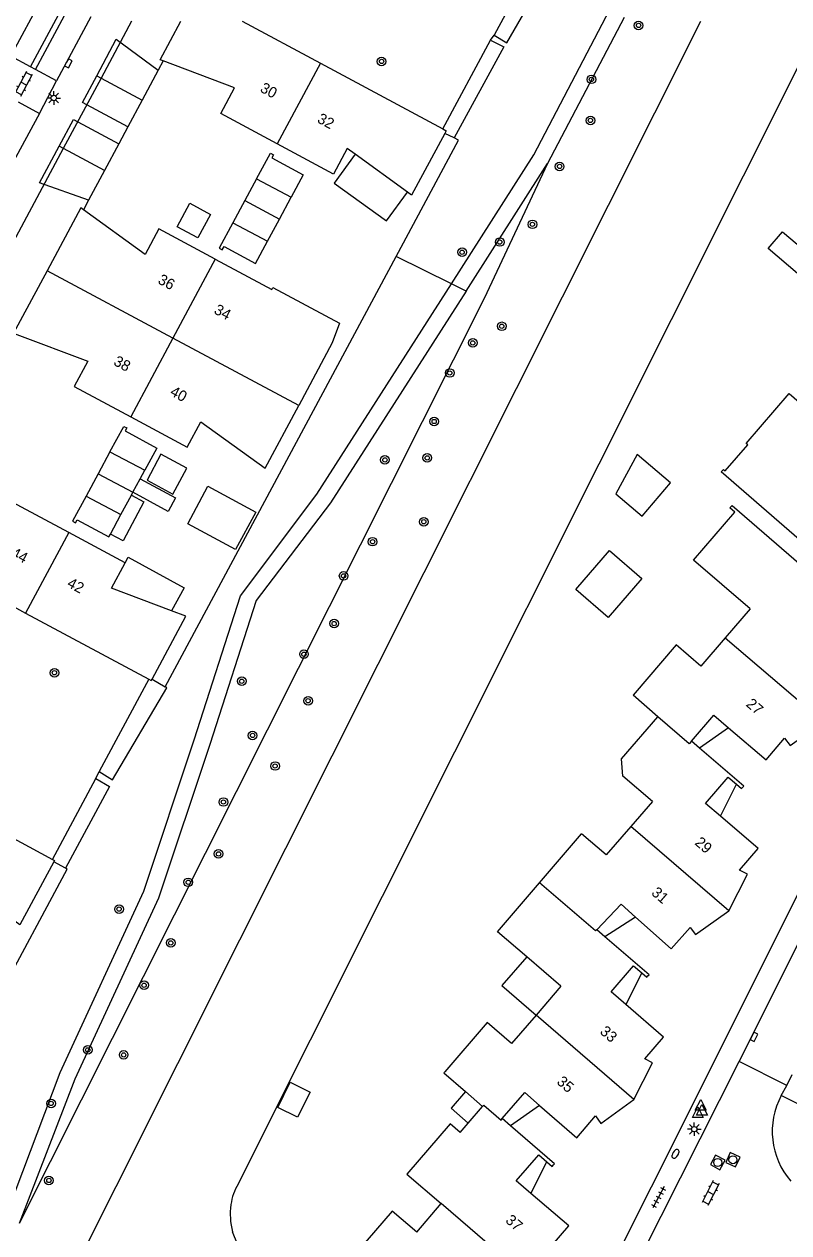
# Model space of a CAD drawing. Extents: x 124000 to 128010, y 398999 to 403000.
# Drawn here: x 127211.9 to 127282.9, y 400387.6 to 400499.7 of the extents above; entities that cross this region are included whole.
import ezdxf

# ---------------------------------------------------------------- set-up
doc = ezdxf.new("R2010")
doc.units = 0
for name, color, linetype in [('gg-afsc-hekwerk', 7, 'Continuous'), ('gg-afsc-muur', 7, 'Continuous'), ('gg-anno-huisnummerreeks BGT', 7, 'Continuous'), ('gg-bbg-bijgebouw', 7, 'Continuous'), ('gg-bbg-gedigitaliseerde bebouwing', 7, 'Continuous'), ('gg-bbg-gedigitaliseerde bijgebouw', 7, 'Continuous'), ('gg-bbg-hoofdgebouw', 7, 'Continuous'), ('gg-bbg-luifel en loopbrug', 7, 'Continuous'), ('gg-bbg-tussenscheiding', 7, 'Continuous'), ('gg-knt-verharding', 7, 'Continuous'), ('gg-knt-verharding nz', 7, 'Continuous'), ('gg-kntw-beschoeiing', 7, 'Continuous'), ('gt-grn-groengrens', 7, 'Continuous'), ('gt-grn-vlakafsluiter', 7, 'Continuous'), ('gt-symb-boom', 7, 'Continuous'), ('gt-symb-brandkraan', 7, 'Continuous'), ('gt-symb-klinker verharding', 7, 'Continuous'), ('gt-symb-kolk', 7, 'Continuous'), ('gt-symb-lichtmast', 7, 'Continuous'), ('gt-symb-rioolschacht', 7, 'Continuous'), ('gt-symb-tegel verharding', 7, 'Continuous'), ('gt-symb-waterafsluiter', 7, 'Continuous')]:
    doc.layers.add(name, color=color, linetype=linetype)

# ---------------------------------------------------------------- blocks, each defined once
blk = doc.blocks.new('gt0-LMAST')
at = {"layer": 'gt-symb-lichtmast'}
for p, q in [((-0.18, 0.17), (-0.45, 0.44)), ((-0.01, 0.25), (-0.01, 0.62)), ((0.17, 0.17), (0.44, 0.44)), ((-0.26, 0), (-0.63, 0)), ((-0.18, -0.18), (-0.45, -0.45)), ((-0.01, -0.25), (-0.01, -0.63)), ((0.44, -0.45), (0.17, -0.18)), ((0.24, 0), (0.62, 0))]:
    blk.add_line(p, q, dxfattribs=at)
blk.add_circle((-0.01, 0), 0.25, dxfattribs=at)
blk = doc.blocks.new('gt0-KL1')
at = {"layer": 'gt-symb-klinker verharding'}
for p, q in [((-1.15, 0.3), (1.15, 0.3)), ((-1, -0.3), (-1, 0.3)), ((-0.5, 0.3), (-0.5, 0.45)), ((0, -0.3), (0, 0.3)), ((0.5, 0.3), (0.5, 0.45)), ((1, -0.3), (1, 0.3)), ((-1.15, -0.3), (1.15, -0.3)), ((-0.5, -0.45), (-0.5, -0.3)), ((0.5, -0.45), (0.5, -0.3))]:
    blk.add_line(p, q, dxfattribs=at)
blk = doc.blocks.new('gt0-KOLK')
at = {"layer": 'gt-symb-kolk'}
blk.add_lwpolyline([(0, 0), (0.38, 0), (0.38, 0.4), (-0.38, 0.4), (-0.38, 0), (0, 0)], dxfattribs=at)
blk = doc.blocks.new('gt0-BOOM')
at = {"layer": 'gt-symb-boom'}
for radius in [0.4, 0.2]:
    blk.add_circle((0, 0), radius, dxfattribs=at)
blk = doc.blocks.new('gt0-RS')
at = {"layer": 'gt-symb-rioolschacht'}
blk.add_lwpolyline([(-0.5, -0.5), (0.5, -0.5), (0.5, 0.5), (-0.5, 0.5)], close=True, dxfattribs=at)
blk.add_circle((0, 0), 0.375, dxfattribs=at)
blk = doc.blocks.new('gt0-BR')
at = {"layer": 'gt-symb-brandkraan'}
for centre, radius, start, end in [((-0.24, 0), 0.206, 107.5669, 252.4331), ((0.6, -2.66), 3, 106.892, 107.5669), ((0, -0.69), 0.938, 73.108, 106.892), ((-0.6, -2.66), 3, 72.4331, 73.108), ((0.24, 0), 0.206, 287.567, 72.4331), ((0.6, 2.66), 3, 252.4331, 253.108), ((0, 0.69), 0.938, 253.108, 286.8921), ((-0.6, 2.66), 3, 286.8921, 287.567)]:
    blk.add_arc(centre, radius, start, end, dxfattribs=at)
blk = doc.blocks.new('gt0-WAFSL')
at = {"layer": 'gt-symb-waterafsluiter'}
for p, q in [((-0.5, -0.33), (0, 0.67)), ((0, 0.67), (0.5, -0.33)), ((0.5, -0.33), (-0.5, -0.33))]:
    blk.add_line(p, q, dxfattribs=at)
blk = doc.blocks.new('gt0-TEG1')
at = {"layer": 'gt-symb-tegel verharding'}
for p, q in [((-1.12, 0), (1.12, 0)), ((-0.9, -0.25), (-0.9, 0.25)), ((-0.45, -0.25), (-0.45, 0.25)), ((0, -0.25), (0, 0.25)), ((0.45, -0.25), (0.45, 0.25)), ((0.9, -0.25), (0.9, 0.25))]:
    blk.add_line(p, q, dxfattribs=at)

msp = doc.modelspace()

# ---------------------------------------------------------------- linework, layer by layer
at = {"layer": 'gg-afsc-hekwerk'}
for p, q in [((127246.46, 400478.17), (127252.25, 400488.96)), ((127251.85, 400489.15), (127250.97, 400489.57)), ((127252.25, 400488.96), (127251.85, 400489.15)), ((127225.02, 400438.23), (127246.46, 400478.17)), ((127223.81, 400438.95), (127225.02, 400438.23)), ((127215.79, 400421.41), (127214.69, 400422)), ((127195.42, 400383.15), (127215.95, 400421.32)), ((127215.95, 400421.32), (127215.79, 400421.41))]:
    msp.add_line(p, q, dxfattribs=at)
at = {"layer": 'gg-afsc-muur'}
for p, q in [((127224.84, 400496.3), (127224.37, 400495.43)), ((127221.57, 400490.2), (127221.57, 400490.19)), ((127217.93, 400483.38), (127217.45, 400482.49))]:
    msp.add_line(p, q, dxfattribs=at)
at = {"layer": 'gg-bbg-bijgebouw'}
for p, q in [((127233.52, 400485.37), (127232.42, 400483.34)), ((127232.42, 400483.34), (127231.31, 400481.28)), ((127235.64, 400481.63), (127236.73, 400483.66)), ((127234.52, 400479.57), (127235.64, 400481.63)), ((127219.91, 400460.03), (127218.81, 400457.99)), ((127218.81, 400457.99), (127217.71, 400455.93)), ((127222.04, 400456.29), (127222.71, 400457.53)), ((127222.71, 400457.53), (127223.13, 400458.32)), ((127221.9, 400456.03), (127222.04, 400456.29))]:
    msp.add_line(p, q, dxfattribs=at)
for points in [[(127233.52, 400485.37), (127234.79, 400487.74), (127235.07, 400487.59), (127234.93, 400487.31), (127237.85, 400485.74), (127236.73, 400483.66)], [(127231.31, 400481.28), (127230.05, 400478.93), (127230.32, 400478.77), (127230.49, 400479.07), (127233.4, 400477.5), (127234.52, 400479.57)], [(127219.91, 400460.03), (127221.19, 400462.4), (127221.46, 400462.25), (127221.31, 400461.97), (127224.25, 400460.38), (127223.13, 400458.32)], [(127217.71, 400455.93), (127216.44, 400453.59), (127216.72, 400453.44), (127216.87, 400453.73), (127219.81, 400452.15), (127219.95, 400452.41)]]:
    msp.add_lwpolyline(points, dxfattribs=at)
at = {"layer": 'gg-bbg-gedigitaliseerde bebouwing'}
for p, q in [((127270.75, 400435.45), (127268.44, 400437.46)), ((127259.77, 400420.06), (127263.67, 400424.6)), ((127261.75, 400410.46), (127258.58, 400413.18)), ((127252.39, 400396.88), (127253.15, 400397.77)), ((127248.37, 400387.63), (127250.65, 400390.29))]:
    msp.add_line(p, q, dxfattribs=at)
for points in [[(127234.93, 400475.1), (127235.03, 400475.28), (127241.22, 400471.96), (127240.54, 400470.14)], [(127270.24, 400427.6), (127267.5, 400429.95), (127267.38, 400431.55), (127270.75, 400435.45)], [(127258.58, 400413.18), (127255.86, 400415.52), (127259.77, 400420.06)], [(127252.39, 400396.88), (127251.46, 400397.68), (127247.46, 400393.04), (127250.65, 400390.29)]]:
    msp.add_lwpolyline(points, dxfattribs=at)
at = {"layer": 'gg-bbg-gedigitaliseerde bijgebouw'}
for points in [[(127227.32, 400483.09), (127229.24, 400482.06), (127228.07, 400479.89), (127226.15, 400480.92), (127227.32, 400483.09)], [(127285.03, 400478.16), (127283.69, 400476.59), (127280.99, 400478.89), (127282.32, 400480.46), (127285.03, 400478.16)], [(127224.64, 400459.81), (127223.35, 400457.41), (127225.75, 400456.12), (127227.04, 400458.52), (127224.64, 400459.81)], [(127221.9, 400456.03), (127223.06, 400455.4), (127221.12, 400451.79), (127219.95, 400452.41)], [(127235.47, 400399.22), (127236.63, 400401.55), (127238.49, 400400.62), (127237.32, 400398.3), (127235.47, 400399.22)], [(127252.9, 400400.68), (127251.57, 400399.14), (127253.15, 400397.77)]]:
    msp.add_lwpolyline(points, dxfattribs=at)
at = {"layer": 'gg-bbg-hoofdgebouw'}
for p, q in [((127232.17, 400500), (127239.44, 400496.09)), ((127239.44, 400496.09), (127250.8, 400489.99)), ((127247.51, 400484.13), (127242.65, 400487.65)), ((127229.68, 400477.91), (127234.93, 400475.1)), ((127240.54, 400470.14), (127237.42, 400464.34)), ((127216.08, 400452.54), (127210.84, 400455.36)), ((127221.33, 400449.73), (127216.08, 400452.54)), ((127202.07, 400450.44), (127212.07, 400445.08)), ((127212.07, 400445.08), (127223.5, 400438.95)), ((127279.3, 400445.46), (127277, 400442.79)), ((127274.62, 400432.54), (127273.87, 400433.19)), ((127277.26, 400429.85), (127278.03, 400429.2)), ((127203.09, 400428.39), (127214.58, 400422.23)), ((127270.24, 400427.6), (127268.23, 400425.28)), ((127265.84, 400415.04), (127265.08, 400415.7)), ((127261.75, 400410.46), (127259.45, 400407.78)), ((127257.06, 400397.52), (127256.3, 400398.18))]:
    msp.add_line(p, q, dxfattribs=at)
for points in [[(127224.84, 400496.3), (127224.56, 400496.41), (127226.49, 400500)], [(127235.42, 400488.62), (127230.19, 400491.43), (127231.46, 400493.79), (127224.84, 400496.3)], [(127250.8, 400489.99), (127251.11, 400489.82), (127250.97, 400489.57)], [(127250.97, 400489.57), (127247.89, 400483.86), (127247.51, 400484.13)], [(127242.65, 400487.65), (127241.92, 400488.18), (127240.66, 400485.8), (127235.42, 400488.62)], [(127217.45, 400482.49), (127217.21, 400482.67), (127214.09, 400476.84)], [(127229.68, 400477.91), (127224.44, 400480.72), (127223.16, 400478.35), (127217.45, 400482.49)], [(127214.09, 400476.84), (127210.97, 400471.03), (127211.26, 400470.93)], [(127211.26, 400470.93), (127217.86, 400468.45), (127216.58, 400466.09), (127221.83, 400463.27)], [(127284.58, 400451.29), (127276.63, 400458.17), (127276.84, 400458.41), (127276.99, 400458.28), (127279.08, 400460.69), (127278.93, 400460.82), (127282.94, 400465.45), (127286.71, 400462.18)], [(127221.83, 400463.27), (127227.06, 400460.46), (127228.33, 400462.83), (127234.3, 400458.51), (127237.42, 400464.34)], [(127279.3, 400445.46), (127274.06, 400449.98), (127277.89, 400454.43), (127277.43, 400454.83), (127277.64, 400455.07), (127287.49, 400446.54)], [(127225.63, 400445.28), (127220.04, 400447.38), (127221.33, 400449.73)], [(127223.81, 400438.95), (127226.94, 400444.79), (127225.63, 400445.28)], [(127277, 400442.79), (127274.72, 400440.15), (127272.44, 400442.12), (127268.44, 400437.46)], [(127223.5, 400438.95), (127223.73, 400438.82), (127223.81, 400438.95)], [(127273.87, 400433.19), (127275.94, 400435.61), (127277.3, 400434.44)], [(127277.3, 400434.44), (127280.79, 400431.45), (127282.51, 400433.46), (127283.01, 400432.79), (127286.11, 400434.98)], [(127278.03, 400429.2), (127278.5, 400428.8), (127278.71, 400429.03), (127274.62, 400432.54)], [(127276.55, 400426.24), (127275.18, 400427.41), (127277.26, 400429.85)], [(127277.33, 400417.46), (127279.05, 400420.86), (127278.33, 400421.22), (127280.05, 400423.24), (127276.55, 400426.24)], [(127268.23, 400425.28), (127265.94, 400422.64), (127263.67, 400424.6)], [(127214.69, 400422), (127211.55, 400416.16), (127205.59, 400420.49), (127204.33, 400418.11), (127199.09, 400420.92)], [(127214.58, 400422.23), (127214.76, 400422.13), (127214.69, 400422)], [(127265.08, 400415.7), (127267.34, 400418.06), (127268.68, 400416.87)], [(127268.68, 400416.87), (127271.99, 400413.94), (127273.74, 400415.92), (127274.24, 400415.25), (127277.33, 400417.46)], [(127269.82, 400411.41), (127269.93, 400411.53), (127265.84, 400415.04)], [(127267.76, 400408.76), (127266.4, 400409.93), (127268.5, 400412.36), (127269.25, 400411.7)], [(127269.25, 400411.7), (127269.72, 400411.29), (127269.82, 400411.41)], [(127268.53, 400399.96), (127270.26, 400403.34), (127269.53, 400403.74), (127271.26, 400405.75), (127267.76, 400408.76)], [(127259.45, 400407.78), (127257.17, 400405.14), (127254.9, 400407.09), (127250.98, 400402.53)], [(127250.98, 400402.53), (127250.89, 400402.42), (127252.9, 400400.68)], [(127256.3, 400398.18), (127258.39, 400400.59), (127259.75, 400399.41)], [(127259.75, 400399.41), (127263.23, 400396.41), (127264.97, 400398.43), (127265.45, 400397.74), (127268.53, 400399.96)], [(127261.05, 400393.89), (127261.15, 400393.99), (127257.06, 400397.52)], [(127258.97, 400391.24), (127257.61, 400392.42), (127259.69, 400394.83), (127260.45, 400394.18)], [(127260.45, 400394.18), (127260.94, 400393.75), (127261.05, 400393.89)], [(127259.76, 400382.45), (127261.47, 400385.85), (127260.75, 400386.21), (127262.48, 400388.22), (127258.97, 400391.24)], [(127248.37, 400387.63), (127246.1, 400389.59), (127241.64, 400384.42)]]:
    msp.add_lwpolyline(points, dxfattribs=at)
at = {"layer": 'gg-bbg-luifel en loopbrug'}
for p, q in [((127218.68, 400494.93), (127222.9, 400492.67)), ((127224.37, 400495.43), (127222.9, 400492.67)), ((127222.9, 400492.67), (127221.57, 400490.2)), ((127219.4, 400486.14), (127215.19, 400488.39)), ((127220.73, 400488.61), (127219.4, 400486.14)), ((127219.4, 400486.14), (127217.93, 400483.38)), ((127277.3, 400434.44), (127274.62, 400432.54)), ((127276.55, 400426.24), (127278.03, 400429.2)), ((127268.68, 400416.87), (127265.84, 400415.04)), ((127269.25, 400411.7), (127267.76, 400408.76)), ((127259.75, 400399.41), (127257.06, 400397.52)), ((127258.97, 400391.24), (127260.45, 400394.18))]:
    msp.add_line(p, q, dxfattribs=at)
for points in [[(127218.68, 400494.93), (127220.49, 400498.33), (127224.37, 400495.43)], [(127221.57, 400490.2), (127217.36, 400492.45), (127218.68, 400494.93)], [(127215.19, 400488.39), (127216.52, 400490.86), (127220.73, 400488.61)], [(127217.93, 400483.38), (127213.36, 400484.98), (127215.19, 400488.39)], [(127242.65, 400487.65), (127240.7, 400484.97), (127245.57, 400481.45), (127247.51, 400484.13)], [(127266.86, 400456.14), (127269.3, 400454.07), (127271.93, 400457.16), (127268.84, 400459.79), (127266.86, 400456.14)], [(127222.71, 400457.53), (127225.99, 400455.76), (127225.31, 400454.5), (127222.04, 400456.29)], [(127229, 400456.85), (127233.44, 400454.45), (127231.56, 400450.97), (127227.12, 400453.36), (127229, 400456.85)], [(127263.13, 400447.26), (127266.26, 400450.89), (127269.26, 400448.3), (127266.13, 400444.67), (127263.13, 400447.26)], [(127221.33, 400449.73), (127221.61, 400450.25), (127226.8, 400447.41), (127225.63, 400445.28)], [(127258.58, 400413.18), (127256.28, 400410.54), (127259.45, 400407.78)]]:
    msp.add_lwpolyline(points, dxfattribs=at)
at = {"layer": 'gg-bbg-tussenscheiding'}
for p, q in [((127239.44, 400496.09), (127235.42, 400488.62)), ((127233.52, 400485.37), (127236.73, 400483.66)), ((127232.42, 400483.34), (127235.64, 400481.63)), ((127231.31, 400481.28), (127234.52, 400479.57)), ((127229.68, 400477.91), (127225.75, 400470.59)), ((127225.75, 400470.59), (127214.09, 400476.84)), ((127225.75, 400470.59), (127221.83, 400463.27)), ((127237.42, 400464.34), (127225.75, 400470.59)), ((127219.91, 400460.03), (127223.13, 400458.32)), ((127218.81, 400457.99), (127222.04, 400456.29)), ((127217.71, 400455.93), (127220.93, 400454.23)), ((127220.93, 400454.23), (127221.9, 400456.03)), ((127219.95, 400452.41), (127220.93, 400454.23)), ((127216.08, 400452.54), (127212.07, 400445.08)), ((127277, 400442.79), (127286.11, 400434.98)), ((127277.33, 400417.46), (127268.23, 400425.28)), ((127268.53, 400399.96), (127259.45, 400407.78)), ((127252.9, 400400.68), (127254.48, 400399.31)), ((127253.15, 400397.77), (127254.48, 400399.31)), ((127259.76, 400382.45), (127250.65, 400390.29))]:
    msp.add_line(p, q, dxfattribs=at)
for points in [[(127273.87, 400433.19), (127273.66, 400432.95), (127270.75, 400435.45)], [(127265.08, 400415.7), (127264.97, 400415.59), (127259.77, 400420.06)], [(127254.48, 400399.31), (127254.59, 400399.44), (127256.2, 400398.05), (127256.3, 400398.18)]]:
    msp.add_lwpolyline(points, dxfattribs=at)
at = {"layer": 'gg-knt-verharding'}
for p, q in [((127212.54, 400495.75), (127222.74, 400514.75)), ((127213, 400495.5), (127223.2, 400514.5)), ((127210.71, 400496.75), (127214.23, 400503.3)), ((127218.14, 400500.38), (127214.96, 400494.44)), ((127221.92, 400500), (127219.08, 400494.71)), ((127212.54, 400495.75), (127210.71, 400496.75)), ((127213, 400495.5), (127212.54, 400495.75)), ((127214.96, 400494.44), (127213, 400495.5)), ((127213.37, 400491.42), (127214.96, 400494.44)), ((127219.08, 400494.71), (127215.58, 400488.18)), ((127211.4, 400492.49), (127213.37, 400491.42)), ((127213.37, 400491.42), (127210.37, 400485.88)), ((127215.58, 400488.18), (127205.47, 400469.35)), ((127299.25, 400445.53), (127278.28, 400403.49)), ((127269.22, 400385.51), (127278.28, 400403.49)), ((127282.71, 400401.25), (127278.28, 400403.49)), ((127282.71, 400401.25), (127283.21, 400402.27)), ((127282.2, 400400.31), (127282.71, 400401.25)), ((127285.32, 400398.76), (127282.2, 400400.31))]:
    msp.add_line(p, q, dxfattribs=at)
msp.add_lwpolyline([(127297.43, 400446.44), (127272.96, 400397.49), (127258.67, 400369.06)], dxfattribs=at)
at = {"layer": 'gg-knt-verharding nz'}
msp.add_arc((127288.38, 400396.99), 7.02, 151.7382, 220.9691, dxfattribs=at)
at = {"layer": 'gg-kntw-beschoeiing'}
for p, q in [((127231.8, 400392.1), (127285.87, 400500)), ((127231.96, 400414.76), (127274.73, 400500))]:
    msp.add_line(p, q, dxfattribs=at)
for points in [[(127212.62, 400371.84), (127215.47, 400377.47), (127214.74, 400380.42), (127231.96, 400414.76)], [(127251.41, 400366.18), (127251.25, 400369.14), (127233.12, 400384.76), (127232.72, 400385.05), (127232.4, 400385.44), (127231.75, 400386.52), (127231.28, 400387.69)]]:
    msp.add_lwpolyline(points, dxfattribs=at)
for centre, radius, start, end in [((127235.76, 400389.65), 4.66, 148.2546, 173.219), ((127237.75, 400389.32), 6.68, 172.4434, 194.1288)]:
    msp.add_arc(centre, radius, start, end, dxfattribs=at)
at = {"layer": 'gt-grn-groengrens'}
for p, q in [((127259.83, 400506.66), (127255.55, 400498.68)), ((127267.61, 400500.32), (127260.52, 400486.77)), ((127250.8, 400489.99), (127255.22, 400498.21)), ((127255.22, 400498.21), (127255.55, 400498.68)), ((127252.96, 400474.94), (127260.52, 400486.77)), ((127251.61, 400475.62), (127246.46, 400478.17)), ((127252.96, 400474.94), (127251.61, 400475.62)), ((127223.5, 400438.95), (127218.9, 400430.37)), ((127214.58, 400422.23), (127218.6, 400429.72)), ((127218.6, 400429.72), (127218.9, 400430.37))]:
    msp.add_line(p, q, dxfattribs=at)
for points in [[(127251.61, 400475.62), (127259.25, 400487.58), (127266.3, 400501.08), (127269.5, 400510.57), (127274.57, 400526.38), (127278.38, 400533.01), (127280.26, 400535.27), (127284.04, 400540.5)], [(127255.55, 400498.68), (127256.73, 400497.97), (127261.38, 400506.01)], [(127255.22, 400498.21), (127256.46, 400497.62), (127251.85, 400489.15)], [(127260.52, 400486.77), (127254.62, 400474.25), (127211.49, 400388.46)], [(127199.39, 400378.94), (127201.41, 400383.54), (127202.4, 400384.68), (127210.4, 400389.5), (127215.3, 400402.46), (127223.05, 400419.27), (127227.73, 400433.33), (127232.03, 400446.69), (127239.11, 400456.11), (127251.61, 400475.62)], [(127252.96, 400474.94), (127240.36, 400455.29), (127233.47, 400446.23), (127229.16, 400432.87), (127224.42, 400418.64), (127216.66, 400401.83), (127211.49, 400388.46)], [(127218.9, 400430.37), (127220.15, 400429.62), (127225.19, 400438.13), (127225.02, 400438.23)], [(127218.6, 400429.72), (127219.87, 400429), (127215.79, 400421.41)]]:
    msp.add_lwpolyline(points, dxfattribs=at)
at = {"layer": 'gt-grn-vlakafsluiter'}
msp.add_line((127221.57, 400490.19), (127220.73, 400488.61), dxfattribs=at)

# ---------------------------------------------------------------- block references
at = {"layer": 'gt-symb-boom'}
for p in [(127268.95, 400499.59), (127245.11, 400496.25), (127264.58, 400494.59), (127264.49, 400490.78), (127261.63, 400486.51), (127259.11, 400481.14), (127256.08, 400479.5), (127252.58, 400478.55), (127256.26, 400471.68), (127253.57, 400470.14), (127251.44, 400467.35), (127249.99, 400462.85), (127245.42, 400459.29), (127249.35, 400459.47), (127249.03, 400453.55), (127244.27, 400451.7), (127241.59, 400448.52), (127240.71, 400444.1), (127237.91, 400441.26), (127214.76, 400439.54), (127232.14, 400438.75), (127238.29, 400436.94), (127233.14, 400433.73), (127235.23, 400430.89), (127230.43, 400427.55), (127229.98, 400422.74), (127227.17, 400420.1), (127220.75, 400417.62), (127225.55, 400414.48), (127223.07, 400410.55), (127217.85, 400404.55), (127221.18, 400404.09), (127214.45, 400399.59), (127214.24, 400392.44)]:
    msp.add_blockref('gt0-BOOM', p, dxfattribs=at)
at = {"layer": 'gt-symb-brandkraan', "rotation": 57.0409901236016}
msp.add_blockref('gt0-BR', (127272.38, 400394.91), dxfattribs=at)
at = {"layer": 'gt-symb-klinker verharding'}
for p, rotation in [((127211.91, 400494.19), 62.02527007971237), ((127275.64, 400391.28), -116.82140642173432)]:
    msp.add_blockref('gt0-KL1', p, dxfattribs=dict(at, rotation=rotation))
at = {"layer": 'gt-symb-kolk'}
for p, rotation in [((127215.88, 400496.17), -118.2309018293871), ((127279.48, 400405.85), -116.43687291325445)]:
    msp.add_blockref('gt0-KOLK', p, dxfattribs=dict(at, rotation=rotation))
at = {"layer": 'gt-symb-lichtmast'}
for p in [(127214.7, 400492.86), (127274.13, 400397.2)]:
    msp.add_blockref('gt0-LMAST', p, dxfattribs=at)
at = {"layer": 'gt-symb-rioolschacht'}
for p, rotation in [((127276.3, 400394.11), 61.3849683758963), ((127277.71, 400394.36), 65.10079947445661)]:
    msp.add_blockref('gt0-RS', p, dxfattribs=dict(at, rotation=rotation))
at = {"layer": 'gt-symb-tegel verharding', "rotation": -118.2309018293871}
msp.add_blockref('gt0-TEG1', (127270.8, 400390.88), dxfattribs=at)
at = {"layer": 'gt-symb-waterafsluiter'}
for p in [(127274.45, 400398.61), (127274.72, 400399.28), (127274.84, 400398.82)]:
    msp.add_blockref('gt0-WAFSL', p, dxfattribs=at)

# ---------------------------------------------------------------- texts
at = {"layer": 'gg-anno-huisnummerreeks BGT'}
for s, rotation, p in [('30', 331.7, (127233.76, 400493.49)), ('32', 331.8, (127239.06, 400490.64)), ('36', 331.8, (127224.27, 400475.71)), ('34', 331.8, (127229.48, 400472.92)), ('38', 331.8, (127220.16, 400468.14)), ('40', 331.8, (127225.4, 400465.33)), ('44', 331.8, (127210.63, 400450.36)), ('42', 331.8, (127215.85, 400447.56)), ('27', 319.2, (127278.85, 400436.52)), ('29', 319.1, (127274.1, 400423.67)), ('31', 319.1, (127270.07, 400419.02)), ('33', 319.3, (127265.3, 400406.14)), ('35', 319.3, (127261.29, 400401.48)), ('37', 319.2, (127256.53, 400388.63))]:
    msp.add_text(s, height=1, rotation=rotation, dxfattribs=at).set_placement(p)

doc.saveas('drawing.dxf')
